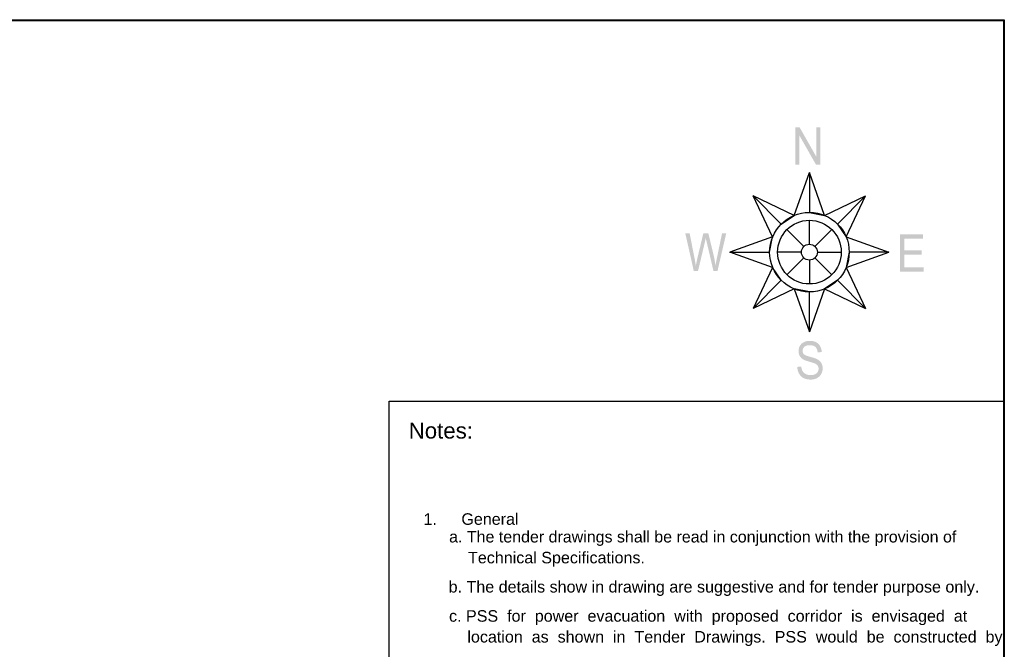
# Model space of a CAD drawing. Header units: millimetres. Extents: x 0 to 16721, y 217 to 10981.
# Tile 394 of 394: x 9054 to 14971, y 7199 to 10981. Entities that reach past the tile are written whole.
import ezdxf

# ---------------------------------------------------------------- set-up
doc = ezdxf.new("R2010")
doc.units = ezdxf.units.MM
for name, color, linetype in [('PDF_0', 7, 'Continuous'), ('PDF_North', 5, 'Continuous'), ('PDF_Tamp', 7, 'Continuous'), ('PDF_Text', 7, 'Continuous')]:
    doc.layers.add(name, color=color, linetype=linetype)
doc.styles.add('PDF Arial-BoldMT', font='arial.ttf')
doc.styles.add('PDF ArialMT', font='arial.ttf')

msp = doc.modelspace()

# ---------------------------------------------------------------- hatches: boundary and pattern name
at = {"layer": 'PDF_North', "transparency": 33554559}
for points in [[(13714.2, 10110.3), (13714.2, 10335.2), (13740.2, 10335.2), (13840.6, 10158.6), (13840.6, 10335.2), (13864.8, 10335.2), (13864.8, 10110.3), (13838.9, 10110.3), (13738.5, 10287.2), (13738.5, 10110.3)], [(13104.7, 9471.9), (13053.9, 9697), (13079.9, 9697), (13109, 9549.5), (13109.5, 9546.5), (13110.1, 9543.5), (13110.7, 9540.7), (13111.3, 9537.7), (13111.8, 9534.8), (13112.4, 9531.8), (13112.9, 9529), (13113.4, 9526), (13113.9, 9523.1), (13114.4, 9520.3), (13114.8, 9517.3), (13115.3, 9514.4), (13115.9, 9511.4), (13116.3, 9508.6), (13116.8, 9505.7), (13117, 9503.4), (13118.1, 9508.3), (13119, 9512.9), (13119.9, 9517.2), (13120.7, 9521.2), (13121.5, 9524.8), (13122.1, 9528.2), (13122.7, 9531.3), (13123.3, 9534.2), (13123.8, 9536.7), (13124.3, 9538.9), (13124.7, 9540.8), (13125.1, 9542.4), (13125.3, 9543.7), (13125.6, 9544.7), (13125.6, 9545), (13162, 9697), (13192.5, 9697), (13220, 9583), (13220.7, 9580.1), (13221.4, 9576.9), (13222.2, 9573.8), (13222.8, 9570.8), (13223.6, 9567.8), (13224.2, 9564.7), (13224.9, 9561.7), (13225.5, 9558.7), (13226.1, 9555.8), (13226.7, 9552.9), (13227.4, 9549.9), (13227.9, 9546.9), (13228.4, 9544.1), (13229.1, 9541.1), (13229.6, 9538.2), (13230.1, 9535.4), (13230.6, 9532.5), (13231, 9529.6), (13231.5, 9526.8), (13231.9, 9523.9), (13232.4, 9521.2), (13232.8, 9518.3), (13233.2, 9515.5), (13233.6, 9512.7), (13234, 9510), (13234.4, 9507.3), (13234.8, 9504.6), (13234.9, 9503.4), (13235.3, 9506), (13235.7, 9508.6), (13236.2, 9511.2), (13236.7, 9513.9), (13237.2, 9516.6), (13237.8, 9519.4), (13238.3, 9522.2), (13238.8, 9525.1), (13239.3, 9528.1), (13240, 9530.9), (13240.6, 9533.9), (13241.1, 9537), (13241.8, 9540), (13242.4, 9543.3), (13243.1, 9546.4), (13243.7, 9549.7), (13244.4, 9552.4), (13274.4, 9697), (13299.7, 9697), (13247.4, 9471.9), (13222.9, 9471.9), (13182.7, 9643.3), (13181.6, 9647.9), (13180.6, 9651.9), (13179.8, 9655.7), (13179, 9658.9), (13178.4, 9661.9), (13177.9, 9664.4), (13177.3, 9666.6), (13176.9, 9668.3), (13176.7, 9669.6), (13176.7, 9669.9), (13176, 9666.5), (13175.4, 9663.2), (13174.7, 9660.1), (13174.1, 9657.1), (13173.4, 9654.3), (13172.9, 9651.4), (13172.3, 9648.7), (13171.7, 9646.2), (13171.1, 9643.7), (13171.1, 9643.3), (13130.5, 9471.9)], [(14344, 9466.6), (14344, 9691.6), (14482.2, 9691.6), (14482.2, 9665.1), (14369.3, 9665.1), (14369.3, 9596.2), (14475.1, 9596.2), (14475.1, 9569.7), (14369.3, 9569.7), (14369.3, 9493.1), (14486.7, 9493.1), (14486.7, 9466.6)], [(13726.9, 8895.1), (13750.8, 8897.5), (13751.2, 8894.1), (13751.6, 8891), (13752.3, 8887.9), (13752.9, 8884.9), (13753.7, 8882.1), (13754.5, 8879.5), (13755.4, 8876.9), (13756.4, 8874.4), (13757.6, 8872), (13758.8, 8869.8), (13760.1, 8867.6), (13761.5, 8865.6), (13763.2, 8863.6), (13764.9, 8861.7), (13766.8, 8860), (13768.8, 8858.1), (13771, 8856.6), (13773.3, 8855), (13775.8, 8853.6), (13777.9, 8852.4), (13780.1, 8851.3), (13782.4, 8850.3), (13784.6, 8849.4), (13787, 8848.7), (13789.4, 8847.9), (13791.8, 8847.2), (13794.2, 8846.8), (13796.8, 8846.3), (13799.4, 8846.1), (13802, 8845.8), (13804.6, 8845.7), (13807.2, 8845.7), (13810.1, 8845.7), (13812.7, 8845.8), (13815.4, 8846.1), (13818, 8846.3), (13820.5, 8846.8), (13823, 8847.4), (13825.3, 8847.9), (13827.6, 8848.7), (13829.9, 8849.4), (13832.1, 8850.3), (13832.8, 8850.7), (13835.4, 8851.9), (13837.9, 8853.3), (13840.1, 8854.9), (13842.3, 8856.5), (13844.1, 8858.1), (13846, 8860.1), (13847.7, 8862), (13849.1, 8864.1), (13849.5, 8864.6), (13850.8, 8867.1), (13852.1, 8869.8), (13853, 8872.4), (13853.8, 8875.2), (13854.3, 8878), (13854.7, 8880.9), (13854.8, 8883.9), (13854.8, 8883.9), (13854.7, 8886.9), (13854.3, 8889.9), (13853.8, 8892.7), (13853, 8895.3), (13851.9, 8897.9), (13850.8, 8900.5), (13849.6, 8902.5), (13848.2, 8904.3), (13846.6, 8906), (13844.9, 8907.8), (13843, 8909.3), (13840.8, 8910.9), (13838.4, 8912.5), (13836, 8913.9), (13833.2, 8915.2), (13832.3, 8915.6), (13831.2, 8916.1), (13829.7, 8916.6), (13828.2, 8917.3), (13826.3, 8917.9), (13824.4, 8918.6), (13822.3, 8919.4), (13820, 8920.1), (13817.4, 8920.9), (13814.6, 8921.8), (13811.7, 8922.7), (13808.5, 8923.6), (13805.3, 8924.6), (13801.8, 8925.6), (13798.3, 8926.6), (13794.9, 8927.5), (13791.6, 8928.6), (13788.7, 8929.5), (13785.7, 8930.4), (13782.8, 8931.3), (13780.1, 8932.2), (13777.6, 8933.1), (13775.1, 8934), (13772.8, 8934.9), (13770.7, 8935.9), (13768.6, 8936.8), (13766.8, 8937.7), (13765, 8938.6), (13763.3, 8939.4), (13761.9, 8940.3), (13761.4, 8940.7), (13758.9, 8942.2), (13756.6, 8943.8), (13754.4, 8945.6), (13752.3, 8947.3), (13750.3, 8949.2), (13748.5, 8951.1), (13746.7, 8953.1), (13745.1, 8955.2), (13743.6, 8957.3), (13742.3, 8959.5), (13741, 8961.6), (13739.7, 8964.2), (13738.6, 8966.7), (13737.6, 8969.4), (13736.7, 8972.1), (13735.9, 8974.8), (13735.4, 8977.6), (13734.9, 8980.6), (13734.5, 8983.4), (13734.3, 8986.4), (13734.2, 8989.5), (13734.2, 8989.5), (13734.3, 8992.5), (13734.5, 8995.4), (13734.7, 8998.4), (13735.2, 9001.1), (13735.8, 9004), (13736.4, 9006.7), (13737.3, 9009.5), (13738.2, 9012.3), (13739.3, 9014.9), (13740.4, 9017.6), (13741.7, 9020.2), (13742.4, 9021.5), (13743.8, 9023.8), (13745.3, 9026), (13746.8, 9028.1), (13748.5, 9030.2), (13750.3, 9032.2), (13752.1, 9034), (13754.1, 9035.8), (13756.2, 9037.5), (13758.2, 9039), (13760.5, 9040.6), (13762.8, 9042), (13765.3, 9043.3), (13766.4, 9043.8), (13768.6, 9044.9), (13771, 9045.9), (13773.2, 9046.8), (13775.5, 9047.6), (13778, 9048.4), (13780.3, 9049), (13782.8, 9049.6), (13785.3, 9050.1), (13787.7, 9050.5), (13790.3, 9050.9), (13792.9, 9051.1), (13795.5, 9051.4), (13798.1, 9051.5), (13800.9, 9051.5), (13801.5, 9051.5), (13804.3, 9051.5), (13807, 9051.4), (13809.7, 9051.3), (13812.3, 9051), (13814.9, 9050.7), (13817.5, 9050.3), (13820, 9050), (13822.4, 9049.4), (13824.9, 9048.8), (13827.3, 9048.1), (13829.6, 9047.5), (13831.9, 9046.6), (13834.1, 9045.8), (13836.4, 9044.9), (13838.6, 9043.8), (13839.1, 9043.6), (13841.5, 9042.3), (13843.9, 9040.9), (13846.2, 9039.4), (13848.3, 9037.9), (13850.4, 9036.2), (13852.5, 9034.5), (13854.3, 9032.7), (13856.1, 9030.7), (13857.9, 9028.8), (13859.6, 9026.7), (13861.2, 9024.5), (13862.6, 9022.3), (13864, 9019.9), (13864, 9019.8), (13865.3, 9017.3), (13866.6, 9014.7), (13867.7, 9012.3), (13868.7, 9009.5), (13869.6, 9006.9), (13870.4, 9004.2), (13871.2, 9001.4), (13871.8, 8998.6), (13872.3, 8995.6), (13872.7, 8992.8), (13873.1, 8989.8), (13873.3, 8986.7), (13873.4, 8984.3), (13849.2, 8982.3), (13848.8, 8985.5), (13848.3, 8988.7), (13847.7, 8991.7), (13847, 8994.7), (13846.1, 8997.5), (13845.2, 9000.2), (13844.1, 9002.7), (13843, 9005), (13841.7, 9007.3), (13840.2, 9009.4), (13838.7, 9011.5), (13837.1, 9013.3), (13836, 9014.5), (13834.3, 9015.9), (13832.6, 9017.3), (13830.8, 9018.5), (13828.7, 9019.7), (13826.7, 9020.7), (13824.5, 9021.6), (13822.2, 9022.5), (13819.8, 9023.2), (13817.4, 9023.8), (13814.8, 9024.4), (13812, 9024.7), (13809.2, 9025), (13806.3, 9025.3), (13803.2, 9025.3), (13802.6, 9025.3), (13799.4, 9025.3), (13796.3, 9025.1), (13793.3, 9024.9), (13790.6, 9024.5), (13787.9, 9024.1), (13785.3, 9023.6), (13782.8, 9022.9), (13780.6, 9022.1), (13778.4, 9021.4), (13776.3, 9020.3), (13774.4, 9019.3), (13772.5, 9018.2), (13770.9, 9016.9), (13769.3, 9015.6), (13769.2, 9015.5), (13767.1, 9013.4), (13765.3, 9011.2), (13763.7, 9008.9), (13762.3, 9006.6), (13761.1, 9004.2), (13760.2, 9001.6), (13759.4, 8999), (13758.9, 8996.3), (13758.6, 8993.6), (13758.6, 8991.6), (13758.8, 8988.5), (13759.2, 8985.6), (13759.7, 8982.9), (13760.6, 8980.2), (13761.8, 8977.7), (13763.1, 8975.4), (13764.6, 8973.2), (13766, 8971.6), (13767.1, 8970.7), (13768.3, 8969.6), (13769.6, 8968.7), (13771.1, 8967.7), (13772.8, 8966.8), (13774.6, 8965.7), (13776.7, 8964.8), (13778.9, 8963.8), (13781.4, 8962.9), (13784, 8961.8), (13786.7, 8960.9), (13789.7, 8959.9), (13792.8, 8958.9), (13796.1, 8957.9), (13799.6, 8956.9), (13803.2, 8955.9), (13804.3, 8955.6), (13807.8, 8954.7), (13811.1, 8953.8), (13814.3, 8952.9), (13817.4, 8952), (13820.4, 8951.1), (13823.2, 8950.2), (13826, 8949.4), (13828.6, 8948.5), (13830.9, 8947.7), (13833.2, 8946.9), (13835.4, 8946), (13837.5, 8945.2), (13839.5, 8944.4), (13841.3, 8943.7), (13843, 8943), (13844.5, 8942.2), (13846, 8941.6), (13846.5, 8941.2), (13849.1, 8939.8), (13851.6, 8938.2), (13853.9, 8936.6), (13856.2, 8935.1), (13858.3, 8933.4), (13860.4, 8931.6), (13862.3, 8929.7), (13864.2, 8927.9), (13865.9, 8926), (13867.4, 8924), (13869, 8922), (13870.3, 8919.9), (13871.2, 8918.3), (13872.5, 8915.8), (13873.8, 8913.4), (13874.8, 8910.8), (13875.7, 8908.2), (13876.6, 8905.4), (13877.3, 8902.7), (13877.9, 8899.9), (13878.5, 8897), (13878.7, 8894), (13879, 8891), (13879.1, 8888), (13879.1, 8886.3), (13879.1, 8883.4), (13879, 8880.5), (13878.6, 8877.5), (13878.2, 8874.8), (13877.7, 8871.9), (13877, 8869.1), (13876.2, 8866.3), (13875.3, 8863.6), (13874.4, 8860.9), (13873.3, 8858.3), (13872.1, 8855.5), (13870.7, 8852.9), (13870.4, 8852.6), (13869.1, 8850.1), (13867.7, 8847.9), (13866.1, 8845.7), (13864.4, 8843.6), (13862.7, 8841.5), (13860.9, 8839.6), (13859.1, 8837.6), (13857.1, 8835.9), (13855.1, 8834.2), (13853, 8832.5), (13850.8, 8831), (13848.4, 8829.6), (13846, 8828.1), (13845.3, 8827.9), (13843.2, 8826.7), (13840.9, 8825.7), (13838.7, 8824.6), (13836.4, 8823.7), (13834, 8822.9), (13831.7, 8822.1), (13829.3, 8821.5), (13826.9, 8820.8), (13824.4, 8820.3), (13821.8, 8819.9), (13819.3, 8819.5), (13816.7, 8819.3), (13814.1, 8819), (13811.4, 8818.9), (13808.8, 8818.9), (13808.4, 8818.9), (13805.6, 8818.9), (13802.7, 8819), (13799.8, 8819.2), (13797.1, 8819.4), (13794.4, 8819.7), (13791.8, 8819.9), (13789.2, 8820.3), (13786.7, 8820.7), (13784.2, 8821.2), (13781.8, 8821.8), (13779.4, 8822.4), (13777.1, 8823.1), (13774.8, 8823.7), (13772.5, 8824.5), (13770.5, 8825.4), (13768.4, 8826.2), (13766.3, 8827.2), (13765, 8827.9), (13762.7, 8829), (13760.3, 8830.5), (13758.1, 8831.9), (13755.9, 8833.5), (13753.8, 8835), (13751.8, 8836.7), (13749.8, 8838.5), (13748, 8840.3), (13746.2, 8842.3), (13744.5, 8844.4), (13742.8, 8846.4), (13741.2, 8848.7), (13739.7, 8851), (13738.2, 8853.3), (13737.5, 8854.6), (13736.2, 8857.1), (13734.9, 8859.7), (13733.8, 8862.2), (13732.6, 8864.8), (13731.7, 8867.5), (13730.8, 8870.1), (13730, 8873), (13729.3, 8875.7), (13728.7, 8878.5), (13728.2, 8881.4), (13727.7, 8884.3), (13727.4, 8887.3), (13727.2, 8890.2), (13726.9, 8893.4)]]:
    msp.add_hatch(color=256, dxfattribs=at).paths.add_polyline_path(points)

# ---------------------------------------------------------------- linework, layer by layer
at = {"layer": 'PDF_0', "lineweight": 25}
for points in [[(0, 10980.9), (14970.4, 10980.9), (14970.4, 247.9)], [(0.6, 247.4), (0.6, 10975.5), (14966.1, 10975.5), (14966.1, 247.4)], [(11273.6, 8689.2), (14970.9, 8689.2)]]:
    msp.add_lwpolyline(points, dxfattribs=at)
at = {"layer": 'PDF_North', "color": 3, "lineweight": 25}
for points in [[(13708, 9805.3), (13799.4, 10062.5)], [(13578.5, 9675.8), (13461.3, 9922.5)], [(13890.9, 9805.3), (14137.6, 9922.5)], [(14020.4, 9675.8), (14277.6, 9584.4)], [(13578.5, 9492.9), (13321.3, 9584.4)], [(14020.4, 9492.9), (14137.6, 9246.2)], [(13708, 9363.4), (13461.3, 9246.2)], [(13890.9, 9363.4), (13799.5, 9106.2)]]:
    msp.add_lwpolyline(points, dxfattribs=at)
at = {"layer": 'PDF_North', "color": 6, "lineweight": 25}
for points in [[(13799.4, 10062.5), (13799.4, 9823.5), (13890.9, 9805.3)], [(13461.3, 9922.5), (13630.4, 9753.4), (13707.9, 9805.3)], [(14137.6, 9922.5), (13968.5, 9753.4), (14020.4, 9675.9)], [(13321.3, 9584.4), (13560.3, 9584.4), (13578.5, 9675.8)], [(14277.6, 9584.4), (14038.6, 9584.4), (14020.4, 9492.9)], [(13461.3, 9246.2), (13630.4, 9415.3), (13578.5, 9492.9)], [(14137.6, 9246.2), (13968.5, 9415.3), (13890.9, 9363.4)], [(13799.4, 9106.2), (13799.4, 9345.2), (13708, 9363.4)]]:
    msp.add_lwpolyline(points, close=True, dxfattribs=at)
at = {"layer": 'PDF_North', "lineweight": 25}
for points in [[(13799.4, 10062.5), (13799.4, 10062.5)], [(13461.3, 9922.5), (13461.3, 9922.5)], [(14137.6, 9922.5), (14137.6, 9922.5)], [(13708, 9805.3), (13708, 9805.3)], [(13708, 9805.3), (13708, 9805.3)], [(13890.9, 9805.3), (13890.9, 9805.3)], [(13578.5, 9675.8), (13578.5, 9675.8)], [(14020.4, 9675.8), (14020.4, 9675.8)], [(13321.3, 9584.4), (13321.3, 9584.4)], [(14277.6, 9584.4), (14277.6, 9584.4)], [(13578.5, 9492.9), (13578.5, 9492.9)], [(14020.4, 9492.9), (14020.4, 9492.9)], [(13708, 9363.4), (13708, 9363.4)], [(13890.9, 9363.4), (13890.9, 9363.4)], [(13461.3, 9246.2), (13461.3, 9246.2)], [(14137.6, 9246.2), (14137.6, 9246.2)], [(13799.4, 9106.2), (13799.4, 9106.2)]]:
    msp.add_lwpolyline(points, dxfattribs=at)
at = {"layer": 'PDF_North', "color": 1, "lineweight": 25}
for points in [[(13799.4, 9632.2), (13799.4, 9775.6)], [(13765.7, 9618.1), (13664.2, 9719.6)], [(13833.2, 9618.1), (13934.7, 9719.6)], [(13751.6, 9584.4), (13608.2, 9584.4)], [(13765.7, 9550.6), (13664.2, 9449.1)], [(13799.4, 9536.5), (13799.4, 9393.1)], [(13934.7, 9449.1), (13833.2, 9550.6)], [(13847.3, 9584.4), (13990.7, 9584.4)]]:
    msp.add_lwpolyline(points, dxfattribs=at)
at = {"layer": 'PDF_North', "color": 3, "lineweight": 25}
for radius in [239, 191.2, 47.8]:
    msp.add_circle((13799.5, 9584.4), radius, dxfattribs=at)
at = {"layer": 'PDF_Tamp', "lineweight": 25}
msp.add_lwpolyline([(11273.6, 2748.5), (11273.6, 8689)], dxfattribs=at)

# ---------------------------------------------------------------- texts
at = {"layer": 'PDF_Text', "attachment_point": 4}
for s, insert, char_height, style in [('Notes:', (11391.7, 8511.7), 95.56, 'PDF Arial-BoldMT'), ('1.', (11480.2, 7980.6), 69.15, 'PDF Arial-BoldMT'), ('General', (11708.1, 7980.6), 69.15, 'PDF Arial-BoldMT'), ('a. The tender drawings shall be read in conjunction with the provision of', (11634.3, 7864.4), 68.75, 'PDF ArialMT'), ('Technical Specifications.', (11748, 7739.1), 69.152, 'PDF ArialMT'), ('b. The details show in drawing are suggestive and for tender purpose only.', (11631.5, 7563.9), 69.152, 'PDF ArialMT'), ('c. PSS  for  power  evacuation  with  proposed  corridor  is  envisaged  at', (11633.9, 7388.6), 69.152, 'PDF ArialMT'), ('location  as  shown  in  Tender  Drawings.  PSS  would  be  constructed  by', (11744.1, 7263.4), 69.152, 'PDF ArialMT')]:
    msp.add_mtext(s, dxfattribs=dict(at, insert=insert, char_height=char_height, style=style))

doc.saveas('drawing.dxf')
